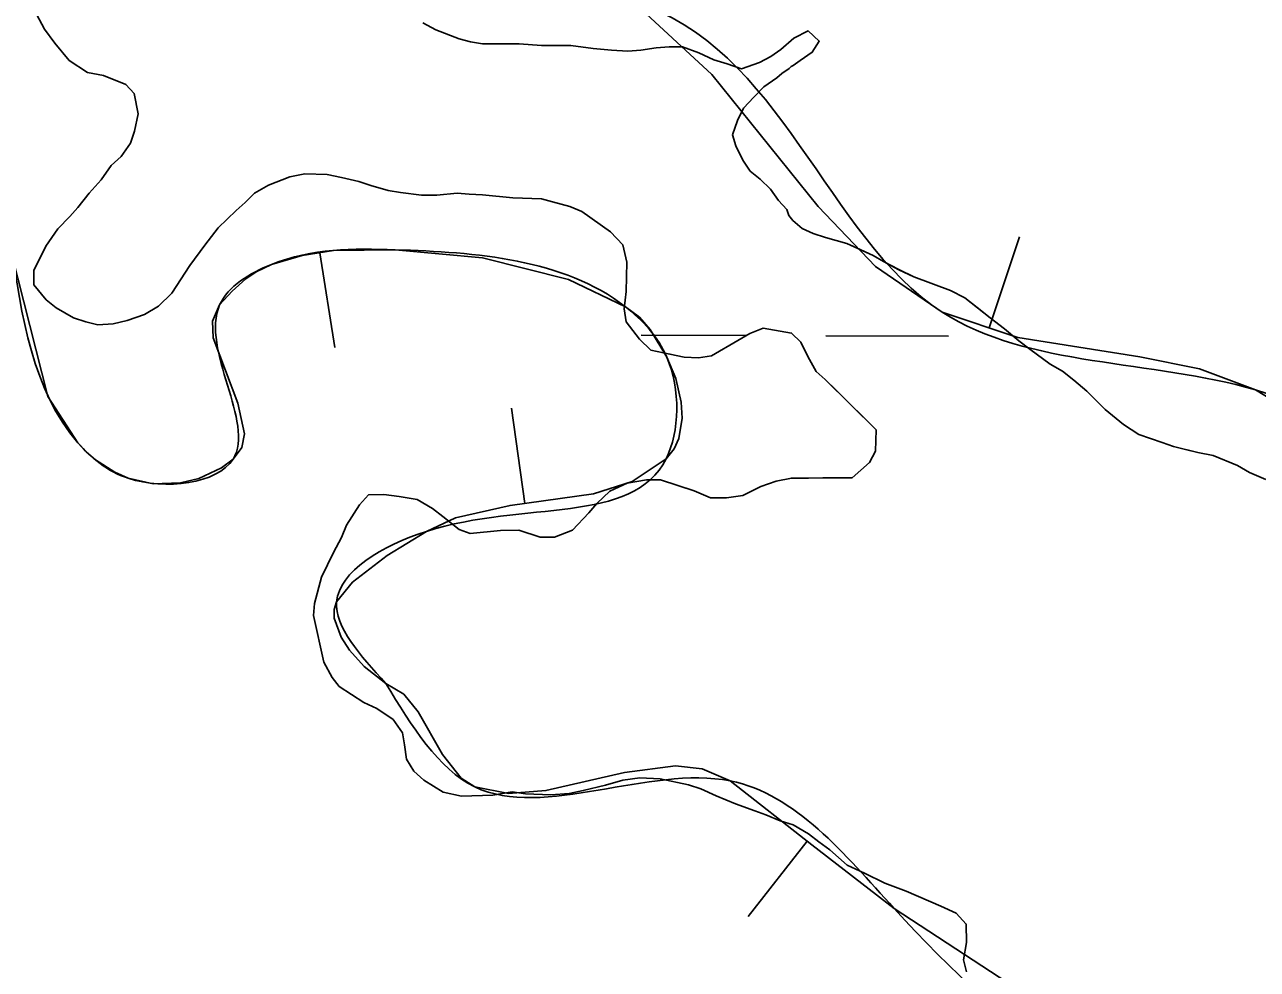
# Model space of a CAD drawing. Extents: x 3161514 to 3199414, y 831166 to 856601.
# Drawn here: x 3195118.1 to 3195439, y 846637.7 to 846883.7 of the extents above; entities that cross this region are included whole.
import ezdxf

# ---------------------------------------------------------------- set-up
doc = ezdxf.new("R2010")
doc.units = 0
for name, color, linetype in [('V-BORW-LINE', 7, 'Continuous'), ('V-SITE-VEGE', 7, 'Continuous'), ('V-TOPO-SHOR', 7, 'Continuous'), ('V-WETL-SWMP', 7, 'Continuous')]:
    doc.layers.add(name, color=color, linetype=linetype)

msp = doc.modelspace()

# ---------------------------------------------------------------- linework, layer by layer
at = {"layer": 'V-BORW-LINE'}
for p, q in [((3195369.21, 846804.71), (3195377.14, 846828.42)), ((3195194.95, 846824.28), (3195198.83, 846799.58)), ((3195248.34, 846759.01), (3195244.86, 846783.77)), ((3195321.83, 846671.08), (3195306.44, 846651.39))]:
    msp.add_line(p, q, dxfattribs=at)
for points in [[(3195276.53, 846889.62), (3195297.01, 846870.71), (3195324.67, 846836.31), (3195339.66, 846820.7), (3195357, 846808.79), (3195376.71, 846802.2), (3195408.4, 846797.21), (3195423.94, 846794.01), (3195438.51, 846788.56), (3195481.44, 846762.53)], [(3195212.14, 846712.14), (3195206.48, 846716.56), (3195202.71, 846720.78), (3195200.5, 846724.15), (3195198.69, 846729.1), (3195198.66, 846731.36), (3195199.33, 846733.38), (3195203.45, 846738.48), (3195212.53, 846745.46), (3195222.73, 846751.73), (3195230.26, 846755.25), (3195244.49, 846758.47), (3195266.23, 846761.53), (3195276.26, 846764.75), (3195285.11, 846770.62), (3195287.21, 846773.24), (3195288.41, 846775.91), (3195289.28, 846781.16), (3195289.06, 846785.34), (3195287.64, 846791.54), (3195285.3, 846797.06), (3195280.97, 846804.27), (3195278.15, 846807.48), (3195274.55, 846810.19), (3195259.7, 846817.28), (3195237.27, 846822.92), (3195214.59, 846825.05), (3195198.49, 846824.83), (3195190.4, 846823.57), (3195182.35, 846821.24), (3195178.39, 846819.34), (3195175.72, 846817.5), (3195172.12, 846814.26), (3195168.88, 846810.68), (3195166.98, 846806.42), (3195167.16, 846802.11), (3195173.64, 846785.15), (3195175.36, 846777.11), (3195174.62, 846773.58), (3195172.37, 846770.52), (3195169.37, 846768.26), (3195163.46, 846765.47), (3195158.71, 846764.33), (3195151.6, 846764.08), (3195145.1, 846765.54), (3195141.6, 846767.12), (3195136.53, 846770.39), (3195134.17, 846772.45), (3195131.99, 846774.8), (3195124.14, 846786.84), (3195100.54, 846879.65)], [(3195396.9, 846619.23), (3195344.45, 846653.54), (3195323.07, 846670.12), (3195301.81, 846686.74), (3195294.54, 846689.9), (3195287.52, 846690.63), (3195274.28, 846688.89), (3195253.82, 846684.23), (3195244.12, 846683.45), (3195235.29, 846685.2), (3195231.79, 846687.43), (3195226.93, 846693.63), (3195220.6, 846704.71), (3195216.86, 846709.3), (3195212.14, 846712.14)]]:
    msp.add_lwpolyline(points, dxfattribs=at)
for points in [[(3194602.88, 847069.85), (3194575.87, 847110.17), (3194547.03, 847120.68), (3194457.58, 847119.19), (3194366.45, 847145.63), (3194258, 847192.86), (3194228.15, 847223.95), (3194227.62, 847247.86), (3194321.38, 847251.47), (3194333.12, 847328.21), (3194340.14, 847375.18), (3194332.7, 847406.95), (3194296.3, 847413.53), (3194262.11, 847433.52), (3194215.71, 847445.62), (3194145.95, 847449.24), (3194103.95, 847498.28), (3194084.11, 847504.72), (3194049.94, 847507.61), (3194007.97, 847494.32), (3194008.4, 847478.79), (3193996.03, 847456.37), (3193997.01, 847423.89), (3193978.52, 847389.56), (3193990.09, 847331.44), (3193948.4, 847301.13), (3193955.13, 847275.83), (3193969.39, 847253.56), (3194023.81, 847249.86), (3194123.13, 847223.18), (3194170.45, 847198.88), (3194298.6, 847102.54), (3194359.03, 847068.97), (3194377.1, 847062.6), (3194480.07, 846995.23), (3194645.36, 846858.6), (3194711.29, 846830.1), (3194803.13, 846760.09), (3194846.45, 846741.59), (3194967.03, 846667.42), (3195071.3, 846623.62), (3195217.07, 846544.55), (3195322.98, 846476), (3195428.75, 846443.06), (3195566.51, 846379.66), (3195648.42, 846343.02), (3195715.01, 846322.25), (3195727.93, 846327.72), (3195733.54, 846331.37)], [(3195212.14, 846712.14), (3195199.33, 846733.38), (3195222.73, 846751.73), (3195285.11, 846770.62), (3195285.3, 846797.06), (3195274.55, 846810.19), (3195214.59, 846825.05), (3195182.35, 846821.24), (3195168.88, 846810.68), (3195172.37, 846770.52), (3195145.1, 846765.54), (3195131.99, 846774.8), (3195100.54, 846879.65), (3194989.74, 846958.1), (3194992.6, 846998.35), (3195009.19, 847005.17), (3195052.21, 846983.68), (3195100.79, 846999.17), (3195094.37, 847062.55), (3195108.13, 847156.4), (3195095.57, 847198.86), (3195066.98, 847191.47), (3195033.69, 847181.27), (3194992.38, 847151.65), (3194949.38, 847071.68), (3194971.98, 846998.48), (3194963.32, 846989.31), (3194906.17, 847001.5), (3194857.52, 846984.26), (3194836.61, 846990.39), (3194775.77, 847044.42), (3194738.67, 847042.4), (3194693.08, 847063.73), (3194634.13, 847049.01), (3194602.88, 847069.85), (3194603.81, 847068.67)], [(3195757.25, 847016.74), (3195857.08, 846937.33), (3195874.51, 846889.02), (3195859.48, 846835.68), (3195838.49, 846820.05), (3195713.21, 846787.04), (3195611.88, 846729.36), (3195571.86, 846718.37), (3195525.32, 846735.95), (3195438.51, 846788.56), (3195357, 846808.79), (3195276.53, 846889.62), (3195239.42, 846902.67), (3195231.69, 846918.41), (3195155.74, 846958.51), (3195165.58, 846994.69), (3195188.73, 847004.86), (3195202.14, 847024.68), (3195200.45, 847028.54), (3195186.66, 847086.31), (3195234.33, 847098.92), (3195288.23, 847100), (3195323.46, 847116.56), (3195355.56, 847153.95), (3195363.91, 847175.21), (3195379.35, 847181.99), (3195387.8, 847183.85), (3195432.62, 847152.15), (3195479.75, 847140.55), (3195558.21, 847103.79), (3195592.54, 847074.27), (3195676.17, 847052.25), (3195757.25, 847016.74)], [(3195733.54, 846331.37), (3195735.99, 846355.29), (3195729.79, 846380.69), (3195701.57, 846410.03), (3195684.96, 846420.26), (3195655.35, 846444.46), (3195649.83, 846473.6), (3195639.11, 846487.61), (3195563.51, 846501.42), (3195511.87, 846525.64), (3195498.74, 846567.07), (3195450.06, 846586.06), (3195344.45, 846653.54), (3195301.81, 846686.74), (3195235.29, 846685.2), (3195212.14, 846712.14)]]:
    msp.add_spline(points, degree=3, dxfattribs=at)
at = {"layer": 'V-SITE-VEGE'}
for points in [[(3195120.62, 846887.51), (3195123.29, 846882.51), (3195125.95, 846878.83), (3195129.67, 846874.36), (3195134.44, 846871.22), (3195138.67, 846870.45), (3195144.49, 846868.11), (3195146.61, 846865.74), (3195147.7, 846860.47), (3195146.67, 846855.97), (3195145.63, 846852.8), (3195143.27, 846849.35), (3195140.65, 846846.96), (3195138.03, 846843.25), (3195134.88, 846839.81), (3195132, 846836.09), (3195129.9, 846833.7), (3195126.75, 846830.52), (3195123.61, 846826.01), (3195120.47, 846819.66), (3195120.5, 846815.96), (3195123.68, 846812.02), (3195126.34, 846809.93), (3195130.84, 846807.31), (3195134.01, 846806.27), (3195137.19, 846805.5), (3195141.14, 846805.79), (3195144.83, 846806.6), (3195149.31, 846808.21), (3195153, 846810.34), (3195156.41, 846813.79), (3195161.12, 846820.95), (3195165.05, 846826.25), (3195168.46, 846830.76), (3195173.18, 846835.27), (3195175.55, 846837.4), (3195177.91, 846839.79), (3195181.6, 846841.92), (3195187.13, 846844.06), (3195191.08, 846844.87), (3195196.89, 846844.64), (3195200.59, 846843.87), (3195205.08, 846842.84), (3195208.26, 846841.8), (3195212.75, 846840.51), (3195215.92, 846840), (3195221.47, 846839.24), (3195225.43, 846839.26), (3195230.71, 846839.82), (3195233.88, 846839.57), (3195237.31, 846839.33), (3195245.23, 846838.58), (3195252.63, 846838.36), (3195255.54, 846837.58), (3195260.03, 846836.29), (3195263.21, 846834.98), (3195270.63, 846829.74), (3195273.81, 846826.33), (3195274.89, 846821.85)], [(3195441.27, 846765.24), (3195437.03, 846767.07), (3195433.85, 846768.9), (3195427.5, 846771.5), (3195423.54, 846772.27), (3195417.2, 846773.82), (3195414.29, 846774.86), (3195408.2, 846776.93), (3195404.23, 846779.55), (3195399.45, 846783.48), (3195394.68, 846788.21), (3195391.23, 846791.09), (3195388.31, 846793.45), (3195385.13, 846795.28), (3195379.83, 846799.21), (3195376.91, 846801.31), (3195373.2, 846804.46), (3195369.48, 846807.34), (3195362.86, 846812.58), (3195359.15, 846814.41), (3195349.63, 846818.05), (3195345.66, 846819.87), (3195341.69, 846821.96), (3195339.04, 846823.53), (3195332.16, 846826.66), (3195326.6, 846828.22), (3195323.43, 846829.25), (3195320.52, 846830.56), (3195318.13, 846832.66), (3195317.07, 846833.97), (3195316.53, 846835.55), (3195314.4, 846837.92), (3195312.28, 846840.81), (3195309.62, 846843.43), (3195306.97, 846845.53), (3195305.11, 846848.42), (3195303.24, 846852.11), (3195302.43, 846855), (3195303.73, 846858.71), (3195305.29, 846861.89), (3195307.92, 846864.81), (3195310.54, 846867.46), (3195313.96, 846869.86), (3195315.27, 846870.92), (3195317.12, 846872.25), (3195317.64, 846872.78), (3195318.16, 846873.05), (3195320.01, 846874.38), (3195323.16, 846876.51), (3195325, 846879.42), (3195322.08, 846882.04), (3195318.39, 846880.18), (3195314.97, 846877.25), (3195312.34, 846875.39), (3195309.45, 846873.79), (3195304.71, 846872.18), (3195301, 846873.48), (3195297.57, 846874.52), (3195293.6, 846876.34), (3195289.36, 846877.9), (3195285.93, 846877.88), (3195282.5, 846877.6), (3195278.55, 846877.05), (3195275.12, 846876.76), (3195270.89, 846877), (3195266.14, 846877.51), (3195260.32, 846878.27), (3195252.67, 846878.22), (3195246.86, 846878.71), (3195237.35, 846878.66), (3195234.18, 846879.17), (3195231.27, 846879.95), (3195225.19, 846882.29), (3195221.75, 846884.12)], [(3195274.89, 846821.85), (3195274.68, 846814.2), (3195274.17, 846809.7), (3195274.72, 846806.28), (3195278.18, 846801.81), (3195281.1, 846798.92), (3195286.12, 846797.89), (3195289.82, 846797.12), (3195293.52, 846796.88), (3195296.95, 846797.43), (3195303.79, 846801.42), (3195306.95, 846803.29), (3195310.37, 846804.63), (3195317.77, 846803.35), (3195320.16, 846800.99), (3195322.03, 846797.3), (3195324.16, 846793.35), (3195326.55, 846791.26), (3195329.47, 846788.37), (3195332.92, 846784.96), (3195339.82, 846778.13), (3195339.59, 846772.59), (3195338.02, 846769.67), (3195333.56, 846765.69), (3195330.39, 846765.67), (3195325.9, 846765.65), (3195317.72, 846765.6), (3195313.76, 846764.79), (3195309.81, 846763.44), (3195305.07, 846761.04), (3195300.85, 846760.49), (3195296.63, 846760.47), (3195292.39, 846762.29), (3195283.67, 846765.14), (3195279.97, 846765.12), (3195274.96, 846764.3), (3195270.48, 846762.17), (3195267.07, 846758.98), (3195264.97, 846756.59), (3195260.77, 846752.08), (3195256.03, 846750.2), (3195252.33, 846750.18), (3195246.78, 846752), (3195242.03, 846751.97), (3195234.11, 846751.14), (3195231.2, 846752.18), (3195226.96, 846755.58), (3195224.31, 846757.68), (3195220.34, 846760.03), (3195215.58, 846760.8), (3195211.62, 846761.31), (3195207.66, 846761.28), (3195205.29, 846758.63), (3195201.89, 846753.33), (3195200.59, 846750.15), (3195198.5, 846746.18), (3195195.37, 846739.83), (3195193.56, 846732.96), (3195193.31, 846729.79), (3195196.02, 846717.66), (3195198.16, 846713.71), (3195200.02, 846711.34), (3195206.38, 846707.16), (3195209.82, 846705.59), (3195214.06, 846702.71), (3195216.46, 846699.29), (3195217, 846696.13), (3195217.55, 846692.44), (3195219.42, 846689.28), (3195222.07, 846686.92), (3195227.1, 846683.78), (3195231.86, 846682.75), (3195240.04, 846683.06), (3195245.05, 846683.88), (3195248.49, 846683.37), (3195255.09, 846683.15), (3195259.83, 846683.44), (3195263.53, 846684.25), (3195269.33, 846685.6), (3195273.81, 846686.95), (3195278.29, 846687.5), (3195283.58, 846687.27), (3195290.98, 846685.72), (3195294.15, 846684.69), (3195298.12, 846682.86), (3195303.15, 846680.78), (3195308.17, 846678.96), (3195311.08, 846677.92), (3195314.79, 846676.35), (3195318.22, 846675.32), (3195322.2, 846672.96), (3195324.85, 846670.87), (3195327.77, 846668.77), (3195332.28, 846664.84), (3195336.78, 846662.75), (3195342.07, 846660.14), (3195347.63, 846658.06), (3195356.62, 846654.15), (3195360.6, 846652.33), (3195363.25, 846649.44), (3195363.28, 846644.68)], [(3195363.28, 846644.68), (3195362.51, 846640.19), (3195363.32, 846637.03)]]:
    msp.add_lwpolyline(points, dxfattribs=at)
at = {"layer": 'V-TOPO-SHOR'}
for points in [[(3195310.37, 846804.63), (3195306.95, 846803.29), (3195303.79, 846801.42), (3195296.95, 846797.43), (3195293.52, 846796.88), (3195289.82, 846797.12), (3195286.12, 846797.89), (3195281.1, 846798.92), (3195278.18, 846801.81), (3195274.72, 846806.28), (3195274.17, 846809.7), (3195274.68, 846814.2), (3195274.9, 846821.85), (3195273.81, 846826.33), (3195270.63, 846829.75), (3195263.21, 846834.98), (3195260.03, 846836.29), (3195255.54, 846837.58), (3195252.63, 846838.36), (3195245.23, 846838.58), (3195237.31, 846839.33), (3195233.88, 846839.57), (3195230.71, 846839.82), (3195225.43, 846839.26), (3195221.47, 846839.24), (3195215.92, 846840), (3195212.75, 846840.51), (3195208.26, 846841.8), (3195205.08, 846842.84), (3195200.59, 846843.87), (3195196.89, 846844.64), (3195191.08, 846844.87), (3195187.13, 846844.06), (3195181.6, 846841.92), (3195177.91, 846839.79), (3195175.55, 846837.4), (3195173.18, 846835.27), (3195168.46, 846830.76), (3195165.05, 846826.25), (3195161.12, 846820.95), (3195156.41, 846813.79), (3195153, 846810.34), (3195149.31, 846808.21), (3195144.83, 846806.6), (3195141.14, 846805.79), (3195137.19, 846805.5), (3195134.01, 846806.27), (3195130.84, 846807.31), (3195126.34, 846809.93), (3195123.68, 846812.02), (3195120.5, 846815.96), (3195120.47, 846819.66), (3195123.61, 846826.01), (3195126.75, 846830.52), (3195129.9, 846833.7), (3195132, 846836.09), (3195134.88, 846839.81), (3195138.03, 846843.25), (3195140.65, 846846.96), (3195143.27, 846849.35), (3195145.63, 846852.8), (3195146.67, 846855.97), (3195147.7, 846860.47), (3195146.61, 846865.74), (3195144.49, 846868.11), (3195138.67, 846870.45), (3195134.44, 846871.22), (3195129.67, 846874.36), (3195125.95, 846878.83), (3195123.29, 846882.51), (3195120.62, 846887.51)], [(3195341.69, 846821.96), (3195339.04, 846823.53), (3195335.6, 846825.1), (3195332.16, 846826.66), (3195326.6, 846828.22), (3195323.43, 846829.25), (3195320.52, 846830.56), (3195318.13, 846832.66), (3195317.07, 846833.97), (3195316.53, 846835.55), (3195314.4, 846837.92), (3195312.28, 846840.81), (3195309.62, 846843.43), (3195306.97, 846845.53), (3195305.11, 846848.42), (3195303.24, 846852.11), (3195302.43, 846855.01), (3195303.73, 846858.71), (3195305.29, 846861.89), (3195307.92, 846864.81), (3195310.54, 846867.46), (3195313.96, 846869.86), (3195315.27, 846870.92), (3195317.12, 846872.25), (3195317.64, 846872.78), (3195318.17, 846873.05), (3195320.01, 846874.38), (3195323.16, 846876.51), (3195325, 846879.42), (3195322.08, 846882.04), (3195318.39, 846880.18), (3195314.98, 846877.25), (3195312.34, 846875.39), (3195309.45, 846873.79), (3195304.71, 846872.18), (3195301, 846873.48), (3195297.57, 846874.52), (3195293.6, 846876.34), (3195289.36, 846877.9), (3195285.93, 846877.88), (3195282.5, 846877.6), (3195278.55, 846877.05), (3195275.12, 846876.76), (3195270.89, 846877), (3195266.14, 846877.51), (3195260.32, 846878.27), (3195257.16, 846878.25), (3195252.67, 846878.22), (3195246.86, 846878.71), (3195242.37, 846878.69), (3195237.35, 846878.66), (3195234.18, 846879.17), (3195231.27, 846879.95), (3195225.19, 846882.29), (3195221.75, 846884.12)], [(3195441.27, 846765.24), (3195437.03, 846767.06), (3195433.85, 846768.9), (3195427.5, 846771.5), (3195423.54, 846772.27), (3195420.37, 846773.04), (3195417.2, 846773.82), (3195414.29, 846774.86), (3195408.2, 846776.93), (3195404.23, 846779.55), (3195399.45, 846783.48), (3195394.68, 846788.21), (3195391.23, 846791.09), (3195388.31, 846793.45), (3195385.13, 846795.28), (3195379.83, 846799.21), (3195376.91, 846801.31), (3195373.2, 846804.46), (3195369.49, 846807.34), (3195366.83, 846809.44), (3195362.86, 846812.58), (3195359.15, 846814.41), (3195349.63, 846818.05), (3195345.66, 846819.87), (3195341.69, 846821.96)], [(3195363.32, 846637.03), (3195362.51, 846640.19), (3195363.28, 846644.68), (3195363.25, 846649.44), (3195360.6, 846652.33), (3195356.62, 846654.15), (3195347.63, 846658.06), (3195342.07, 846660.14), (3195336.78, 846662.75), (3195332.28, 846664.84), (3195327.77, 846668.77), (3195324.85, 846670.87), (3195322.2, 846672.96), (3195318.23, 846675.32), (3195314.79, 846676.35), (3195311.08, 846677.92), (3195308.17, 846678.96), (3195303.15, 846680.78), (3195298.12, 846682.86), (3195294.15, 846684.69), (3195290.98, 846685.72), (3195283.58, 846687.26), (3195278.3, 846687.5), (3195273.81, 846686.95), (3195269.33, 846685.6), (3195263.53, 846684.25), (3195259.84, 846683.44), (3195255.09, 846683.15), (3195248.49, 846683.37), (3195245.05, 846683.88), (3195240.04, 846683.06), (3195231.86, 846682.75), (3195227.1, 846683.78), (3195222.07, 846686.92), (3195219.42, 846689.28), (3195217.55, 846692.44), (3195217, 846696.13), (3195216.46, 846699.29), (3195214.06, 846702.71), (3195209.82, 846705.59), (3195206.38, 846707.16), (3195200.02, 846711.34), (3195198.16, 846713.71), (3195196.02, 846717.66), (3195193.31, 846729.79), (3195193.56, 846732.96), (3195195.37, 846739.83), (3195196.94, 846743.01), (3195198.5, 846746.18), (3195200.59, 846750.15), (3195201.89, 846753.33), (3195205.29, 846758.63), (3195207.66, 846761.28), (3195211.62, 846761.31), (3195215.58, 846760.8), (3195220.34, 846760.03), (3195224.31, 846757.68), (3195226.96, 846755.58), (3195231.2, 846752.18), (3195234.11, 846751.14), (3195242.03, 846751.97), (3195246.78, 846752), (3195252.33, 846750.18), (3195256.03, 846750.2), (3195260.77, 846752.08), (3195264.97, 846756.59), (3195267.07, 846758.98), (3195270.48, 846762.17), (3195274.96, 846764.3), (3195279.97, 846765.12), (3195283.67, 846765.14), (3195288.43, 846763.59), (3195292.39, 846762.29), (3195296.63, 846760.47), (3195300.85, 846760.49), (3195305.07, 846761.04), (3195309.81, 846763.44), (3195313.76, 846764.79), (3195317.72, 846765.6), (3195322.21, 846765.62), (3195325.9, 846765.65), (3195330.39, 846765.67), (3195333.56, 846765.69), (3195338.02, 846769.67), (3195339.59, 846772.59), (3195339.82, 846778.13), (3195336.37, 846781.54), (3195332.92, 846784.96), (3195329.47, 846788.37), (3195326.55, 846791.26), (3195324.16, 846793.35), (3195322.03, 846797.3), (3195320.16, 846800.99), (3195317.77, 846803.35), (3195310.37, 846804.63)]]:
    msp.add_lwpolyline(points, dxfattribs=at)
at = {"layer": 'V-WETL-SWMP'}
for p, q in [((3195278.65, 846802.79), (3195305.96, 846802.71)), ((3195326.65, 846802.66), (3195358.65, 846802.57))]:
    msp.add_line(p, q, dxfattribs=at)
for points in [[(3195116.84, 846901.74), (3195118.71, 846898.85), (3195119.8, 846892.52), (3195120.62, 846887.51), (3195123.29, 846882.51), (3195125.95, 846878.83), (3195129.67, 846874.36), (3195134.44, 846871.22), (3195138.67, 846870.45), (3195144.49, 846868.11), (3195146.61, 846865.74), (3195147.7, 846860.47), (3195146.67, 846855.97), (3195145.63, 846852.8), (3195143.27, 846849.36), (3195140.65, 846846.96), (3195138.03, 846843.26), (3195134.88, 846839.81), (3195132, 846836.09), (3195129.9, 846833.71)], [(3195221.75, 846884.12), (3195225.19, 846882.29), (3195231.27, 846879.95), (3195234.18, 846879.17), (3195237.35, 846878.66), (3195246.86, 846878.72), (3195252.67, 846878.22), (3195260.32, 846878.26), (3195266.14, 846877.51)], [(3195266.14, 846877.51), (3195270.89, 846877), (3195275.12, 846876.76), (3195278.54, 846877.05), (3195282.5, 846877.6), (3195285.93, 846877.88), (3195289.36, 846877.9), (3195293.6, 846876.34), (3195297.57, 846874.51), (3195301, 846873.48), (3195304.71, 846872.18), (3195309.45, 846873.79), (3195312.35, 846875.39), (3195314.98, 846877.25), (3195318.39, 846880.18), (3195322.08, 846882.04), (3195324.99, 846879.42), (3195323.16, 846876.51), (3195320.01, 846874.38), (3195318.17, 846873.05), (3195317.64, 846872.78), (3195317.12, 846872.25), (3195315.27, 846870.92), (3195313.96, 846869.85), (3195310.54, 846867.46), (3195307.92, 846864.81), (3195305.29, 846861.89), (3195303.73, 846858.71), (3195302.43, 846855.01), (3195303.24, 846852.11), (3195305.11, 846848.42), (3195306.97, 846845.53), (3195309.62, 846843.43), (3195312.28, 846840.81), (3195314.41, 846837.91), (3195316.53, 846835.55), (3195317.07, 846833.97), (3195318.13, 846832.66), (3195320.52, 846830.56), (3195323.43, 846829.25), (3195326.6, 846828.21), (3195332.16, 846826.66), (3195339.04, 846823.53), (3195341.69, 846821.96), (3195345.66, 846819.88), (3195349.63, 846818.05), (3195359.15, 846814.41), (3195362.86, 846812.58), (3195369.49, 846807.34), (3195373.2, 846804.46), (3195376.91, 846801.31), (3195379.83, 846799.21), (3195385.13, 846795.28), (3195388.31, 846793.45), (3195391.23, 846791.09), (3195394.68, 846788.21), (3195399.45, 846783.48), (3195404.23, 846779.55), (3195408.2, 846776.93), (3195414.29, 846774.86), (3195417.2, 846773.82), (3195423.54, 846772.27), (3195427.5, 846771.5), (3195433.85, 846768.9), (3195437.03, 846767.07), (3195441.27, 846765.24)], [(3195129.9, 846833.71), (3195126.75, 846830.52), (3195123.61, 846826.01), (3195120.47, 846819.66), (3195120.5, 846815.96), (3195123.69, 846812.02), (3195126.34, 846809.93), (3195130.84, 846807.31), (3195134.01, 846806.27), (3195137.19, 846805.5), (3195141.14, 846805.79), (3195144.83, 846806.6), (3195149.31, 846808.21), (3195153, 846810.34), (3195156.41, 846813.79), (3195161.12, 846820.95), (3195165.05, 846826.25), (3195168.46, 846830.76), (3195173.19, 846835.27), (3195175.55, 846837.4), (3195177.91, 846839.78), (3195181.6, 846841.92), (3195187.13, 846844.06), (3195191.08, 846844.87), (3195196.89, 846844.64), (3195200.59, 846843.87), (3195205.08, 846842.84), (3195208.26, 846841.8), (3195212.75, 846840.51), (3195215.92, 846840), (3195221.47, 846839.24), (3195225.43, 846839.26), (3195230.71, 846839.82), (3195233.88, 846839.57), (3195237.31, 846839.33), (3195245.23, 846838.58), (3195252.63, 846838.36), (3195255.54, 846837.58), (3195260.03, 846836.29), (3195263.21, 846834.98), (3195270.63, 846829.75), (3195273.82, 846826.33), (3195274.9, 846821.85), (3195274.68, 846814.2), (3195274.17, 846809.7), (3195274.72, 846806.28), (3195278.18, 846801.81), (3195281.1, 846798.92), (3195286.12, 846797.89), (3195289.82, 846797.12), (3195293.52, 846796.88), (3195296.95, 846797.43), (3195303.79, 846801.42), (3195306.95, 846803.29), (3195310.37, 846804.63), (3195317.77, 846803.35), (3195320.16, 846800.99), (3195322.03, 846797.3), (3195324.16, 846793.35), (3195326.55, 846791.26), (3195339.82, 846778.13), (3195339.59, 846772.59), (3195338.02, 846769.67), (3195333.56, 846765.69), (3195317.72, 846765.6), (3195313.76, 846764.79), (3195309.81, 846763.44), (3195305.07, 846761.04), (3195300.85, 846760.49), (3195296.63, 846760.46), (3195292.39, 846762.29), (3195283.67, 846765.14), (3195279.97, 846765.12), (3195274.96, 846764.3), (3195270.48, 846762.17), (3195267.07, 846758.98), (3195264.97, 846756.59), (3195260.77, 846752.08), (3195256.03, 846750.2), (3195252.33, 846750.18), (3195246.78, 846752), (3195242.03, 846751.97), (3195234.11, 846751.14), (3195231.2, 846752.18), (3195226.96, 846755.58), (3195224.31, 846757.68), (3195220.34, 846760.03), (3195215.58, 846760.8), (3195211.62, 846761.31), (3195207.66, 846761.28), (3195205.3, 846758.63), (3195201.89, 846753.33), (3195200.59, 846750.16), (3195198.5, 846746.18), (3195195.37, 846739.83), (3195193.56, 846732.96), (3195193.31, 846729.79), (3195196.02, 846717.66), (3195198.16, 846713.71), (3195200.02, 846711.34), (3195206.38, 846707.16)], [(3195206.38, 846707.16), (3195209.82, 846705.59), (3195214.06, 846702.71), (3195216.45, 846699.29), (3195217, 846696.13), (3195217.55, 846692.44), (3195219.42, 846689.28), (3195222.07, 846686.92), (3195227.1, 846683.78), (3195231.86, 846682.75), (3195240.04, 846683.06), (3195245.05, 846683.88), (3195248.49, 846683.37), (3195255.09, 846683.15), (3195259.84, 846683.44), (3195263.53, 846684.25), (3195269.33, 846685.6), (3195273.81, 846686.95), (3195278.29, 846687.5), (3195283.58, 846687.27), (3195290.98, 846685.72), (3195294.15, 846684.69), (3195298.12, 846682.86), (3195303.15, 846680.78), (3195308.17, 846678.96), (3195311.08, 846677.92), (3195314.79, 846676.35), (3195318.23, 846675.32), (3195322.2, 846672.96), (3195324.85, 846670.87), (3195327.77, 846668.77), (3195332.28, 846664.84), (3195336.78, 846662.75), (3195342.07, 846660.14), (3195347.63, 846658.06), (3195356.62, 846654.15), (3195360.6, 846652.33), (3195363.25, 846649.44), (3195363.28, 846644.69), (3195362.51, 846640.19), (3195363.32, 846637.03)]]:
    msp.add_lwpolyline(points, dxfattribs=at)

doc.saveas('drawing.dxf')
